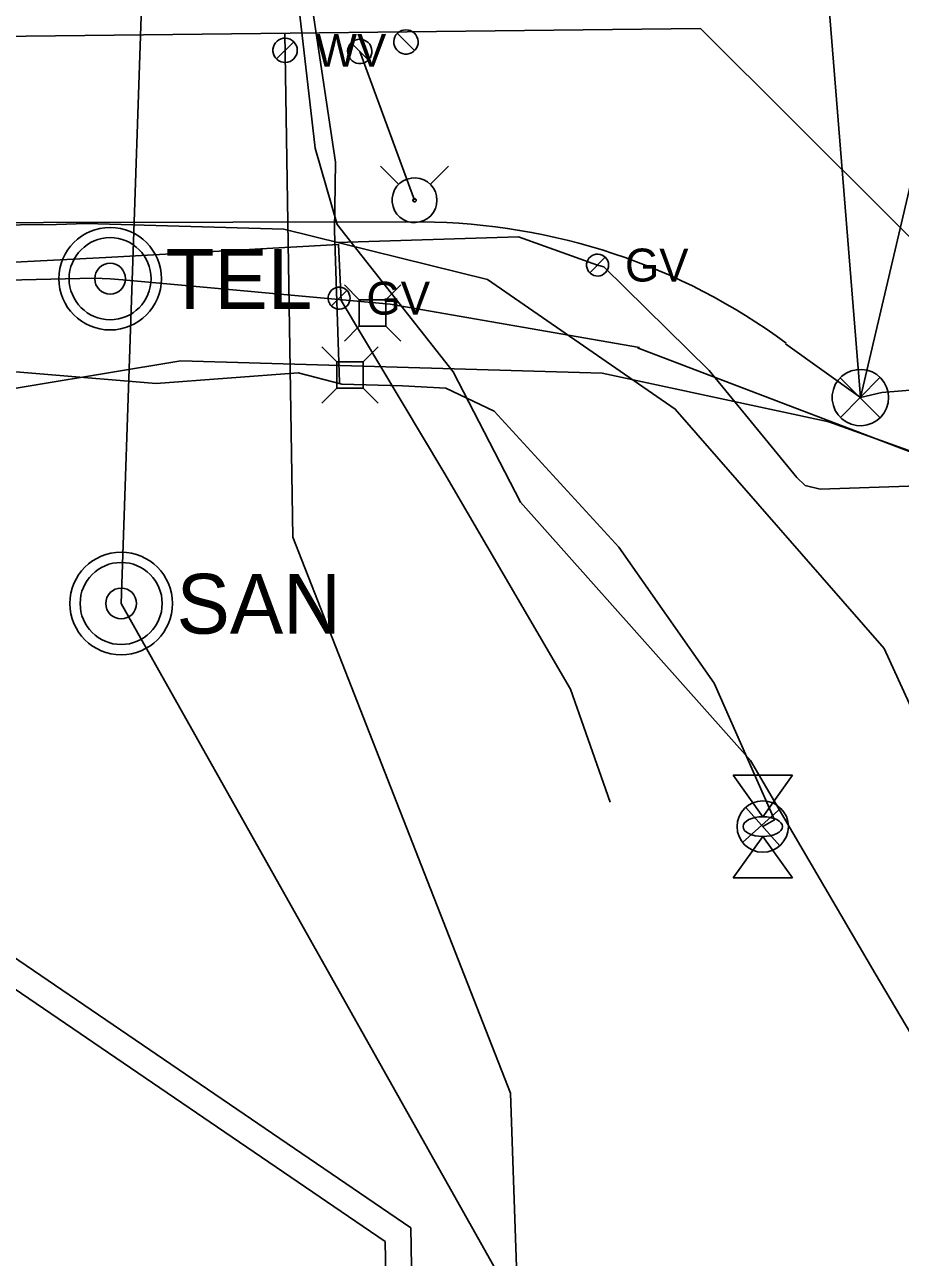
# Model space of a CAD drawing. Extents: x 596028 to 606371, y 330010 to 403088.
# Drawn here: x 602875.6 to 602978.1, y 402092.8 to 402237 of the extents above; entities that cross this region are included whole.
import ezdxf

# ---------------------------------------------------------------- set-up
doc = ezdxf.new("R2010")
doc.units = 0
for name, color, linetype in [('E_SIG', 7, 'Continuous'), ('E_SIG_Conduit', 7, 'Continuous'), ('E_UTL_E', 7, 'Continuous'), ('E_UTL_E_Bold', 7, 'Continuous'), ('E_UTL_E_UG', 7, 'Continuous'), ('E_UTL_FO_UG_QWEST', 7, 'Continuous'), ('E_UTL_FO_UG_WINDSTREAM', 7, 'Continuous'), ('E_UTL_G', 7, 'Continuous'), ('E_UTL_G_UG', 7, 'Continuous'), ('E_UTL_SAN_MH', 7, 'Continuous'), ('E_UTL_SAN_UG', 7, 'Continuous'), ('E_UTL_T', 7, 'Continuous'), ('E_UTL_T_MH', 7, 'Continuous'), ('E_UTL_T_UG', 7, 'Continuous'), ('E_UTL_W', 7, 'Continuous'), ('E_UTL_W_UG', 7, 'Continuous'), ('E_UTL_WHydrant', 7, 'Continuous')]:
    doc.layers.add(name, color=color, linetype=linetype)

# ---------------------------------------------------------------- blocks, each defined once
blk = doc.blocks.new('_U280')
at = {"layer": 'E_SIG'}
for p, q in [((0, 6.1), (0, -6.1)), ((-6.09, 0.4), (6.1, 0.4))]:
    blk.add_line(p, q, dxfattribs=at)
blk.add_circle((0, 0.01), 6.1, dxfattribs=at)

msp = doc.modelspace()

# ---------------------------------------------------------------- linework, layer by layer
at = {"layer": 'E_SIG'}
for points in [[(602976.68, 402193.41), (602976.62, 402194.03), (602976.44, 402194.63), (602976.15, 402195.19), (602975.76, 402195.68), (602975.29, 402196.09), (602974.75, 402196.41), (602974.15, 402196.61), (602973.53, 402196.7), (602972.91, 402196.67), (602972.3, 402196.52), (602971.73, 402196.26), (602971.21, 402195.9), (602970.78, 402195.45), (602970.44, 402194.92), (602970.21, 402194.34), (602970.09, 402193.72), (602970.09, 402193.09), (602970.21, 402192.48), (602970.44, 402191.89), (602970.78, 402191.37), (602971.21, 402190.91), (602971.73, 402190.55), (602972.3, 402190.29), (602972.91, 402190.14), (602973.53, 402190.11), (602974.15, 402190.2), (602974.75, 402190.4), (602975.29, 402190.72), (602975.76, 402191.13), (602976.15, 402191.62), (602976.44, 402192.18), (602976.62, 402192.78), (602976.68, 402193.41)], [(602975.64, 402195.74), (602971.03, 402191.08)], [(602971.03, 402195.69), (602975.68, 402191.04)]]:
    msp.add_lwpolyline(points, dxfattribs=at)
at = {"layer": 'E_SIG_Conduit'}
for points in [[(602973.38, 402193.41), (602965.84, 402287.41), (602963.78, 402354.91)], [(602973.38, 402193.41), (602981.94, 402229.8), (602999.38, 402214.89), (602999.86, 402214.42)], [(602964.63, 402199.71), (602973.38, 402193.41), (602975.89, 402193.99), (603018.23, 402197.47), (603054.04, 402196.79), (603058.56, 402196.72), (603058.02, 402199.83), (603057.69, 402204.01), (603059.05, 402207.64)]]:
    msp.add_lwpolyline(points, dxfattribs=at)
at = {"layer": 'E_UTL_E'}
for points in [[(602912.1, 402197.6), (602910.35, 402199.35)], [(602915.2, 402197.6), (602916.95, 402199.35)], [(602915.2, 402197.6), (602912.1, 402197.6)], [(602912.1, 402197.6), (602912.1, 402194.51)], [(602915.2, 402194.51), (602915.2, 402197.6)], [(602912.1, 402194.51), (602910.35, 402192.75)], [(602912.1, 402194.51), (602915.2, 402194.51)], [(602915.2, 402194.51), (602916.95, 402192.75)]]:
    msp.add_lwpolyline(points, dxfattribs=at)
at = {"layer": 'E_UTL_E_Bold'}
for points in [[(602958.49, 402149.2), (602965.42, 402149.2)], [(602961.95, 402144.35), (602958.49, 402149.2)], [(602965.42, 402149.2), (602961.95, 402144.35)], [(602961.95, 402142.04), (602958.49, 402137.2)], [(602965.42, 402137.2), (602961.95, 402142.04)], [(602958.49, 402137.2), (602965.42, 402137.2)]]:
    msp.add_lwpolyline(points, dxfattribs=at)
msp.add_ellipse((602961.95, 402143.2), major_axis=(2.31, 0), ratio=0.5, dxfattribs=at)
at = {"layer": 'E_UTL_E_UG'}
for points in [[(602912.41, 402195.05), (602912.41, 402195.16), (602911.83, 402212.97), (602911.94, 402220.96), (602905.82, 402261.81), (602905.94, 402288.53), (602908.52, 402319.24), (602911.52, 402328.92), (602917.77, 402341.48), (602920.56, 402342.45), (602930.16, 402344.21), (602938.35, 402349.64), (602952.08, 402356.19), (602961.05, 402361.81), (602967.84, 402364.04)], [(602744.78, 402213.67), (602922.1, 402213.96)], [(602795.83, 402185.47), (602796.72, 402190.87), (602797.91, 402192.33), (602800.24, 402192.65), (602843.89, 402194.61), (602867.94, 402193.41), (602893.85, 402197.69), (602943.15, 402196.26), (602969.69, 402190.58), (602988.05, 402183.97)], [(602805.03, 402183.15), (602806.22, 402185.37), (602806.55, 402191.89), (602807.03, 402194.06), (602809.8, 402195.46), (602844.95, 402197.38), (602864.62, 402197.25), (602890.95, 402195.05), (602907.6, 402196.29), (602912.71, 402194.98), (602919.79, 402194.78)], [(602961.95, 402143.2), (602963.32, 402143.98), (602956.28, 402160), (602945.11, 402175.9), (602930.53, 402191.82), (602924.86, 402194.49), (602919.79, 402194.78)], [(602928.25, 400908.29), (602924.98, 401144.54), (602909.01, 401273.91), (602905.1, 401556.19), (602980.48, 401631.28), (602974.52, 401948.74), (602923.53, 401947.78), (602920.75, 402096.25), (602863.26, 402135.45)]]:
    msp.add_lwpolyline(points, dxfattribs=at)
msp.add_arc((602921.57, 402141.27), 72.69, 53.6113, 89.583, dxfattribs=at)
at = {"layer": 'E_UTL_FO_UG_QWEST'}
for points in [[(602954, 402358.78), (602929.53, 402346.54), (602914.32, 402339.8), (602906.22, 402285.83), (602904.92, 402262.87), (602909.56, 402222.6), (602912.15, 402213.67), (602925.74, 402196.41), (602933.59, 402181.17), (602960.51, 402150.95)], [(602960.51, 402150.95), (602975.1, 402126.01), (602984.1, 402110.81), (603002.23, 402080.18)]]:
    msp.add_lwpolyline(points, dxfattribs=at)
at = {"layer": 'E_UTL_FO_UG_WINDSTREAM'}
msp.add_lwpolyline([(602391.29, 402208.24), (602391.99, 402208.04), (602428.68, 402210.91), (602462.51, 402214.52), (602505.56, 402215.11), (602596.73, 402214.4), (602667.45, 402214.41), (602678.26, 402212.58), (602710, 402212.1), (602879.31, 402213.67), (602882.77, 402213.76), (602905.91, 402213.1), (602929.73, 402207.21), (602951.71, 402192.06), (602976.14, 402164.03), (602986.63, 402141.19), (602991.54, 402133.92), (603006.63, 402122.51), (603018.62, 402118.96), (603070.14, 402108.27), (603095.11, 402103.71), (603123.19, 402101.18), (603211.79, 402095.42)], dxfattribs=at)
at = {"layer": 'E_UTL_G'}
for points in [[(602943.9, 402208.91), (602943.88, 402209.16), (602943.81, 402209.39), (602943.7, 402209.61), (602943.55, 402209.8), (602943.36, 402209.96), (602943.15, 402210.08), (602942.92, 402210.16), (602942.68, 402210.2), (602942.43, 402210.18), (602942.2, 402210.13), (602941.98, 402210.02), (602941.78, 402209.88), (602941.61, 402209.71), (602941.48, 402209.5), (602941.39, 402209.28), (602941.34, 402209.04), (602941.34, 402208.79), (602941.39, 402208.55), (602941.48, 402208.33), (602941.61, 402208.12), (602941.78, 402207.94), (602941.98, 402207.8), (602942.2, 402207.7), (602942.43, 402207.64), (602942.68, 402207.63), (602942.92, 402207.67), (602943.15, 402207.75), (602943.36, 402207.87), (602943.55, 402208.03), (602943.7, 402208.22), (602943.81, 402208.44), (602943.88, 402208.67), (602943.9, 402208.91)], [(602941.71, 402208.01), (602943.52, 402209.82)], [(602913.66, 402205.04), (602913.64, 402205.28), (602913.57, 402205.51), (602913.46, 402205.73), (602913.3, 402205.92), (602913.12, 402206.08), (602912.91, 402206.2), (602912.68, 402206.28), (602912.44, 402206.32), (602912.19, 402206.31), (602911.96, 402206.25), (602911.73, 402206.15), (602911.54, 402206.01), (602911.37, 402205.83), (602911.24, 402205.63), (602911.14, 402205.4), (602911.1, 402205.16), (602911.1, 402204.92), (602911.14, 402204.68), (602911.24, 402204.45), (602911.37, 402204.24), (602911.54, 402204.07), (602911.73, 402203.93), (602911.96, 402203.82), (602912.19, 402203.77), (602912.44, 402203.76), (602912.68, 402203.79), (602912.91, 402203.87), (602913.12, 402203.99), (602913.3, 402204.15), (602913.46, 402204.34), (602913.57, 402204.56), (602913.64, 402204.79), (602913.66, 402205.04)], [(602911.47, 402204.13), (602913.28, 402205.94)]]:
    msp.add_lwpolyline(points, dxfattribs=at)
at = {"layer": 'E_UTL_G_UG'}
for points in [[(602256.12, 402219.17), (602319.43, 402219.72), (602388.73, 402219.64), (602493.14, 402221.22), (602506.34, 402210.62), (602551.39, 402210.82), (602614.89, 402211.54), (602656.62, 402211.58), (602685.95, 402208.92), (602705.48, 402206.78), (602742.56, 402207.55), (602774.39, 402206.52), (602814.98, 402206.84), (602851.46, 402208.07), (602885.08, 402209.78), (602912.29, 402211.33), (602912.62, 402204.75), (602924.62, 402184.69), (602939.45, 402159.3), (602944.11, 402146.06)], [(602912.11, 402211.55), (602933.36, 402212.21), (602942.62, 402208.91), (602943.35, 402208.69), (602955.69, 402196.59), (602965.93, 402184.07), (602966.91, 402183.12), (602968.66, 402182.7), (602988.22, 402183.34), (603023.13, 402185.38), (603048.81, 402186.04), (603056.8, 402183.99), (603076.02, 402182.89), (603092.68, 402163.13), (603108.62, 402151.81), (603122.27, 402151.9), (603158.19, 402151.9), (603195.02, 402154.02), (603236.41, 402156.23), (603374.77, 402153.39)]]:
    msp.add_lwpolyline(points, dxfattribs=at)
at = {"layer": 'E_UTL_SAN_MH'}
for radius in [6, 4.8, 1.8]:
    msp.add_circle((602886.87, 402169.31), radius, dxfattribs=at)
at = {"layer": 'E_UTL_SAN_UG'}
for p, q in [((602886.87, 402169.31), (602894.13, 402383.39)), ((603009.69, 401950.85), (602886.87, 402169.31))]:
    msp.add_line(p, q, dxfattribs=at)
at = {"layer": 'E_UTL_T'}
for points in [[(602914.74, 402204.85), (602912.99, 402206.61)], [(602917.84, 402204.85), (602919.59, 402206.61)], [(602917.84, 402204.85), (602914.74, 402204.85)], [(602914.74, 402204.85), (602914.74, 402201.76)], [(602917.84, 402201.76), (602917.84, 402204.85)], [(602914.74, 402201.76), (602912.99, 402200.01)], [(602914.74, 402201.76), (602917.84, 402201.76)], [(602917.84, 402201.76), (602919.59, 402200.01)]]:
    msp.add_lwpolyline(points, dxfattribs=at)
at = {"layer": 'E_UTL_T_MH'}
for radius in [6, 4.8, 1.8]:
    msp.add_circle((602885.58, 402207.32), radius, dxfattribs=at)
at = {"layer": 'E_UTL_T_UG'}
for points in [[(602202.96, 402210.35), (602277.4, 402207.84), (602312.64, 402204.11), (602400.4, 402201.38), (602440.57, 402201.79), (602490.89, 402201.46), (602492.59, 402201.35), (602544.05, 402202.75), (602596.44, 402203.52), (602651.86, 402204.61), (602701.24, 402204.39), (602760.08, 402205.37), (602820.95, 402205.95), (602883.71, 402207.38), (602885.57, 402207.31)], [(602885.57, 402207.31), (602887.06, 402207.2), (602918.34, 402204.35), (602947.53, 402199.27)], [(602947.28, 402199.23), (602985.26, 402184.75)], [(602921.98, 401144.34), (602906.02, 401273.7), (602902.08, 401557.42), (602977.45, 401632.51), (602971.58, 401945.68), (602920.59, 401944.73), (602917.78, 402094.64), (602861.57, 402132.97), (602807.52, 402171.38)]]:
    msp.add_lwpolyline(points, dxfattribs=at)
at = {"layer": 'E_UTL_W'}
for points in [[(602920.19, 402236.45), (602919.92, 402236.42), (602919.66, 402236.35), (602919.42, 402236.22), (602919.21, 402236.06), (602919.03, 402235.85), (602918.9, 402235.62), (602918.81, 402235.36), (602918.77, 402235.09), (602918.78, 402234.82), (602918.85, 402234.56), (602918.96, 402234.31), (602919.12, 402234.09), (602919.31, 402233.9), (602919.54, 402233.76), (602919.79, 402233.66), (602920.06, 402233.61), (602920.33, 402233.61), (602920.6, 402233.66), (602920.85, 402233.76), (602921.08, 402233.9), (602921.27, 402234.09), (602921.43, 402234.31), (602921.54, 402234.56), (602921.61, 402234.82), (602921.62, 402235.09), (602921.58, 402235.36), (602921.49, 402235.62), (602921.36, 402235.85), (602921.18, 402236.06), (602920.96, 402236.22), (602920.72, 402236.35), (602920.46, 402236.42), (602920.19, 402236.45)], [(602921.2, 402234.02), (602919.19, 402236.03)], [(602907.47, 402234.05), (602907.45, 402234.32), (602907.37, 402234.58), (602907.25, 402234.82), (602907.08, 402235.03), (602906.87, 402235.21), (602906.64, 402235.34), (602906.38, 402235.43), (602906.12, 402235.47), (602905.84, 402235.46), (602905.58, 402235.39), (602905.33, 402235.28), (602905.11, 402235.12), (602904.93, 402234.93), (602904.78, 402234.7), (602904.68, 402234.45), (602904.63, 402234.18), (602904.63, 402233.91), (602904.68, 402233.64), (602904.78, 402233.39), (602904.93, 402233.17), (602905.11, 402232.97), (602905.33, 402232.81), (602905.58, 402232.7), (602905.84, 402232.64), (602906.12, 402232.62), (602906.38, 402232.66), (602906.64, 402232.75), (602906.87, 402232.89), (602907.08, 402233.06), (602907.25, 402233.28), (602907.37, 402233.52), (602907.45, 402233.78), (602907.47, 402234.05)], [(602905.04, 402233.04), (602907.06, 402235.05)], [(602914.79, 402235.35), (602914.52, 402235.32), (602914.26, 402235.25), (602914.02, 402235.12), (602913.81, 402234.95), (602913.63, 402234.75), (602913.5, 402234.51), (602913.41, 402234.26), (602913.37, 402233.99), (602913.38, 402233.72), (602913.45, 402233.46), (602913.56, 402233.21), (602913.72, 402232.99), (602913.91, 402232.8), (602914.14, 402232.66), (602914.39, 402232.55), (602914.66, 402232.5), (602914.93, 402232.5), (602915.2, 402232.55), (602915.45, 402232.66), (602915.68, 402232.8), (602915.87, 402232.99), (602916.03, 402233.21), (602916.14, 402233.46), (602916.21, 402233.72), (602916.22, 402233.99), (602916.18, 402234.26), (602916.09, 402234.51), (602915.96, 402234.75), (602915.78, 402234.95), (602915.56, 402235.12), (602915.32, 402235.25), (602915.06, 402235.32), (602914.79, 402235.35)], [(602915.8, 402232.91), (602913.79, 402234.93)]]:
    msp.add_lwpolyline(points, dxfattribs=at)
at = {"layer": 'E_UTL_W_UG'}
for p, q in [((601826.21, 402224.15), (602954.68, 402236.58)), ((602921.2, 402216.5), (602914.79, 402233.92))]:
    msp.add_line(p, q, dxfattribs=at)
for points in [[(602538.85, 401122.53), (602883.05, 401128.91), (602874.15, 401609.1), (602940.71, 401672.38), (602935.22, 401990.2), (602933.68, 402075.86), (602932.44, 402112), (602906.96, 402177.08), (602906.02, 402236.05)], [(602954.68, 402236.58), (602998.75, 402192.66)]]:
    msp.add_lwpolyline(points, dxfattribs=at)
at = {"layer": 'E_UTL_WHydrant'}
for points in [[(602919.37, 402218.34), (602917.23, 402220.48)], [(602923.04, 402218.34), (602925.18, 402220.48)], [(602923.83, 402216.5), (602923.78, 402217), (602923.64, 402217.48), (602923.41, 402217.92), (602923.1, 402218.31), (602922.73, 402218.64), (602922.29, 402218.89), (602921.82, 402219.05), (602921.33, 402219.12), (602920.83, 402219.1), (602920.35, 402218.98), (602919.89, 402218.78), (602919.49, 402218.49), (602919.14, 402218.13), (602918.87, 402217.71), (602918.69, 402217.24), (602918.59, 402216.75), (602918.59, 402216.26), (602918.69, 402215.77), (602918.87, 402215.3), (602919.14, 402214.88), (602919.49, 402214.52), (602919.89, 402214.23), (602920.35, 402214.03), (602920.83, 402213.91), (602921.33, 402213.88), (602921.82, 402213.96), (602922.29, 402214.12), (602922.73, 402214.37), (602923.1, 402214.69), (602923.41, 402215.09), (602923.64, 402215.53), (602923.78, 402216.01), (602923.83, 402216.5)], [(602921.4, 402216.5), (602921.4, 402216.54), (602921.39, 402216.58), (602921.37, 402216.61), (602921.35, 402216.64), (602921.32, 402216.67), (602921.29, 402216.69), (602921.25, 402216.7), (602921.21, 402216.71), (602921.18, 402216.7), (602921.14, 402216.69), (602921.1, 402216.68), (602921.07, 402216.66), (602921.05, 402216.63), (602921.03, 402216.6), (602921.01, 402216.56), (602921, 402216.52), (602921, 402216.49), (602921.01, 402216.45), (602921.03, 402216.41), (602921.05, 402216.38), (602921.07, 402216.35), (602921.1, 402216.33), (602921.14, 402216.32), (602921.18, 402216.31), (602921.21, 402216.3), (602921.25, 402216.31), (602921.29, 402216.32), (602921.32, 402216.34), (602921.35, 402216.37), (602921.37, 402216.4), (602921.39, 402216.43), (602921.4, 402216.47), (602921.4, 402216.5)]]:
    msp.add_lwpolyline(points, dxfattribs=at)

# ---------------------------------------------------------------- block references
at = {"layer": 'E_UTL_E_UG', "xscale": 0.492125, "yscale": 0.492125, "rotation": 41.681814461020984}
msp.add_blockref('_U280', (602961.95, 402143.2), dxfattribs=at)

# ---------------------------------------------------------------- texts
at = {"layer": 'E_UTL_G'}
for p in [(602945.83, 402206.99), (602915.58, 402203.11)]:
    msp.add_text('GV', height=3.85, dxfattribs=at).set_placement(p)
at = {"layer": 'E_UTL_SAN_MH'}
msp.add_text('SAN', height=6.998, dxfattribs=at).set_placement((602893.35, 402165.78))
at = {"layer": 'E_UTL_T_MH'}
msp.add_text('TEL', height=6.998, dxfattribs=at).set_placement((602892.06, 402203.78))
at = {"layer": 'E_UTL_W'}
msp.add_text('WV', height=3.85, dxfattribs=at).set_placement((602909.61, 402232.12))

doc.saveas('drawing.dxf')
